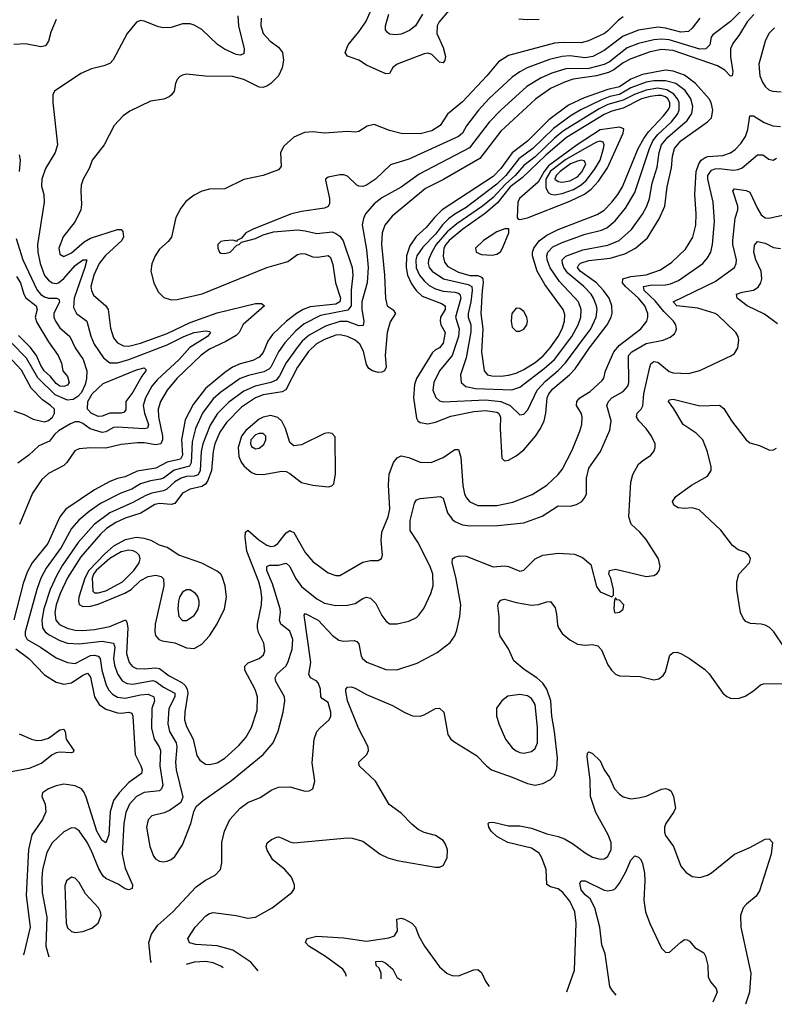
# Model space of a CAD drawing. Header units: inches. Extents: x 1173000 to 1307049, y 522583 to 678455.
# Tile 321 of 617: x 1292140 to 1296078, y 523127 to 528262. Entities that reach past the tile are written whole.
import ezdxf

# ---------------------------------------------------------------- set-up
doc = ezdxf.new("R2010")
doc.units = ezdxf.units.IN
doc.header["$MEASUREMENT"] = 0
doc.layers.add('B2592', color=7, linetype='Continuous')

msp = doc.modelspace()

# ---------------------------------------------------------------- linework, layer by layer
at = {"layer": 'B2592', "color": 5}
for points, elevation in [([(1294380.1, 528310), (1294329.1, 528250.9), (1294318.9, 528230), (1294317.5, 528190), (1294350, 528116.5), (1294362.1, 528070), (1294358.4, 528050), (1294350, 528036.9), (1294330, 528040.4), (1294290, 528079.8), (1294270, 528086.5), (1294250, 528083.7), (1294110.1, 528029.9), (1294087.5, 528012.5), (1294070, 527980.5), (1294050, 527978.9), (1293950, 528025), (1293910, 528051.6), (1293851.5, 528071.5), (1293839.3, 528090), (1293853.3, 528130), (1293910, 528198), (1293945.5, 528250), (1294039.6, 528460.4)], 880), ([(1295918.4, 528321.6), (1295850, 528252.9), (1295757, 528183), (1295747.7, 528170), (1295740.6, 528130), (1295720.4, 528110), (1295690, 528109), (1295530, 528157.3), (1295490, 528160.7), (1295450, 528157.2), (1295370, 528137.5), (1295310, 528114.9), (1295217.1, 528042.9), (1295190, 528027.5), (1295110, 528007), (1294990, 528006.3), (1294916.2, 527983.8), (1294861.6, 527958.4), (1294786.7, 527913.3), (1294650, 527789.9), (1294590, 527727.5), (1294487.1, 527592.9), (1294224.5, 527455.5), (1294130, 527389.2), (1294030, 527332.7), (1293990, 527301.8), (1293945.4, 527250), (1293934.1, 527225.9), (1293927.8, 527192.2), (1293950, 527062.8), (1293957.7, 526970), (1293952.7, 526890), (1293925.6, 526790), (1293924.9, 526750), (1293936.2, 526690), (1293932.4, 526667.6), (1293910, 526664.7), (1293850, 526687.9), (1293810, 526687.9), (1293736.4, 526663.6), (1293650, 526617), (1293614.2, 526585.8), (1293587.3, 526552.7), (1293530, 526471.6), (1293496, 526404), (1293478.2, 526381.8), (1293451, 526369), (1293369.4, 526350.6), (1293310, 526324.1), (1293232.1, 526267.9), (1293172.5, 526207.5), (1293133.4, 526146.6), (1293096.3, 526050), (1293087.7, 526010), (1293081.9, 525910), (1293071.3, 525888.7), (1293050, 525881.6), (1293010, 525879.2), (1292982.8, 525870), (1292950, 525851.3), (1292907.1, 525812.9), (1292890, 525805.1), (1292830, 525793.4), (1292798.9, 525781.1), (1292730, 525743.3), (1292610, 525689.2), (1292528.7, 525630), (1292445, 525535), (1292363.2, 525416.8), (1292334.5, 525365.5), (1292299.4, 525290), (1292265.7, 525190), (1292255.5, 525130), (1292259.4, 525090), (1292272.6, 525070), (1292294.3, 525054.3), (1292350, 525024.5), (1292390, 525010.5), (1292450, 525006.8), (1292570, 525020.4), (1292628.8, 525010), (1292635.8, 524990), (1292629.7, 524930), (1292635, 524895), (1292650.1, 524850), (1292674, 524814), (1292700.1, 524800.1), (1292730, 524797), (1292834.8, 524814.8), (1292850, 524810.5), (1292890, 524780.6), (1292950.1, 524750), (1292949.7, 524730), (1292919, 524670), (1292913.5, 524590), (1292921.9, 524550), (1292955.9, 524490), (1292960.7, 524470), (1292953.7, 524390), (1292955.8, 524350), (1292992.1, 524207.9), (1292980.7, 524179.3), (1292922.2, 524137.8), (1292894.4, 524125.6), (1292828.9, 524110), (1292810.2, 524089.8), (1292801.1, 524050), (1292818.6, 523950), (1292838.9, 523898.9), (1292850, 523884.4), (1292870, 523874), (1292890, 523870.4), (1292910, 523873.7), (1292930, 523881.3), (1292950, 523898.4), (1292990, 523958), (1293033.8, 524070), (1293048.6, 524131.4), (1293061, 524159), (1293097.7, 524190), (1293245.8, 524294.2), (1293410.8, 524430), (1293462.5, 524490), (1293489.3, 524550.7), (1293515.3, 524650), (1293523.1, 524710), (1293521.2, 524730), (1293476.5, 524810), (1293472.5, 524830), (1293483.4, 524850), (1293528.7, 524890), (1293539.2, 524910), (1293561.8, 524978.2), (1293566.1, 525030), (1293550, 525072.8), (1293503.5, 525110), (1293499.4, 525119.4), (1293496.3, 525130), (1293501.2, 525170), (1293498.9, 525190), (1293460.1, 525320.1), (1293429.6, 525390), (1293429, 525411), (1293443.7, 525416.3), (1293490, 525416.3), (1293530, 525428.3), (1293550, 525410.3), (1293579.3, 525350), (1293610, 525305.7), (1293690, 525242.3), (1293730, 525218.8), (1293790, 525207), (1293850, 525209.3), (1293890, 525217.8), (1293930, 525242.8), (1293949.9, 525250.1), (1293970, 525245.6), (1293997.9, 525217.9), (1294030, 525154), (1294050, 525127), (1294070, 525110.3), (1294110, 525111.6), (1294170, 525125.3), (1294210, 525144.7), (1294223.4, 525156.6), (1294248.6, 525191.4), (1294285.8, 525270), (1294297.3, 525310), (1294296, 525370), (1294282.6, 525410), (1294217, 525537), (1294177.5, 525597.5), (1294178.1, 525650), (1294200, 525740), (1294210, 525757.4), (1294230, 525764.7), (1294334.7, 525774.7), (1294350, 525766), (1294372.6, 525690), (1294396.2, 525656.2), (1294410, 525645), (1294450, 525627.5), (1294490, 525622.6), (1294635.3, 525624.7), (1294770, 525638.1), (1294867.1, 525672.9), (1294950, 525726.4), (1295014.8, 525725.2), (1295046.4, 525733.6), (1295073.6, 525750), (1295089.7, 525770), (1295097.7, 525790), (1295097.7, 525870), (1295110, 525923.7), (1295171.7, 526010), (1295219.5, 526120.5), (1295226.6, 526170), (1295204.2, 526250), (1295212.7, 526270), (1295230.3, 526289.7), (1295290, 526322), (1295313, 526350), (1295318.5, 526370), (1295316.7, 526510), (1295334.6, 526530), (1295410, 526572.5), (1295498, 526590), (1295534.4, 526605.6), (1295556.4, 526623.6), (1295563.3, 526636.7), (1295567.1, 526650), (1295563.9, 526670), (1295552, 526690), (1295500.6, 526740.6), (1295455.7, 526795.7), (1295398.6, 526850), (1295396.1, 526870), (1295430, 526877.3), (1295510, 526878.6), (1295536, 526884), (1295578.5, 526901.5), (1295704.8, 526990), (1295730, 527019.7), (1295746, 527050), (1295754.8, 527090), (1295765.8, 527210), (1295759, 527310), (1295730.3, 527430), (1295730.8, 527450), (1295750, 527477.1), (1295770, 527484.4), (1295790, 527485.1), (1295862.9, 527477.1), (1295890, 527480.1), (1295910.7, 527489.3), (1295990, 527556.8), (1296017.3, 527557.3), (1296050, 527534.9), (1296071.1, 527528.9), (1296090, 527539.3)], 960), ([(1295290, 528276), (1295262.4, 528257.6), (1295210, 528203.7), (1295190.9, 528190), (1295109, 528151), (1295070, 528141), (1294976.3, 528143.8), (1294930, 528138.7), (1294690, 528074.5), (1294638.3, 528041.7), (1294578.4, 527970), (1294450, 527832.7), (1294371.9, 527770), (1294333.5, 527710), (1294290, 527681.5), (1294230, 527666.1), (1294130, 527669.1), (1294070, 527683.5), (1293990, 527714.6), (1293952.5, 527707.5), (1293910, 527679.7), (1293890, 527675.3), (1293850, 527678.2), (1293730.2, 527669.8), (1293670, 527677.2), (1293626.2, 527673.8), (1293570, 527649.8), (1293518.3, 527601.7), (1293501.6, 527570), (1293504, 527496), (1293490, 527478.9), (1293410, 527449.7), (1293310, 527428.6), (1293210, 527379.3), (1293130, 527378.2), (1293090, 527368), (1293050, 527347.4), (1293006.9, 527313.1), (1292980.6, 527279.4), (1292955.3, 527230), (1292932.5, 527127.5), (1292915.2, 527104.8), (1292870, 527065.1), (1292847, 527030), (1292829.1, 526989.1), (1292825.2, 526950), (1292840.2, 526890), (1292863.2, 526843.2), (1292892.7, 526812.7), (1292930, 526801.7), (1292962.3, 526802.3), (1293091.7, 526831.7), (1293430, 526970.1), (1293538.6, 527001.4), (1293590, 527036.8), (1293610, 527043.3), (1293630, 527040.4), (1293670, 527024.9), (1293696.5, 527023.5), (1293750, 527032), (1293761.8, 527021.8), (1293774.9, 526985.1), (1293788.2, 526890), (1293814.5, 526810), (1293810.1, 526790), (1293790, 526777.8), (1293656.4, 526763.6), (1293618.7, 526750), (1293584.2, 526730), (1293531.7, 526690), (1293459.2, 526620.8), (1293434.2, 526585.8), (1293410, 526526.8), (1293390, 526502.5), (1293356.2, 526483.8), (1293290, 526466.5), (1293250, 526449.1), (1293210, 526421.5), (1293110, 526337.7), (1293044.7, 526255.3), (1293004.1, 526175.9), (1292984.3, 526070), (1292990, 525990), (1292978.9, 525970), (1292910, 525954), (1292850, 525923), (1292753.3, 525906.7), (1292690, 525877), (1292650, 525868.6), (1292610, 525853.8), (1292529.7, 525810.3), (1292380.8, 525710), (1292349.2, 525670), (1292286.1, 525530), (1292205.1, 525430), (1292178.7, 525381.3), (1292158.1, 525321.9), (1292110, 525132.6)], 920), ([(1292330, 528263.7), (1292302.4, 528197.6), (1292290.2, 528149.8), (1292274.9, 528125.1), (1292250, 528119.9), (1292170, 528136.7), (1292110, 528132.2)], 840), ([(1293278.1, 528281.9), (1293281.2, 528230), (1293311.4, 528110), (1293310, 528084.7), (1293290, 528077), (1293270, 528080.5), (1293208.1, 528108.1), (1293173.1, 528133.1), (1293090, 528211.3), (1293050, 528233.9), (1293030, 528239.5), (1292990, 528239.6), (1292930, 528221.9), (1292890, 528219.8), (1292863.9, 528223.9), (1292790, 528254.5), (1292770, 528258), (1292750, 528249.3), (1292700.4, 528190), (1292627.8, 528052.2), (1292610, 528033.6), (1292579.3, 528020.7), (1292514.5, 528005.5), (1292459.2, 527980.8), (1292322, 527890), (1292313.4, 527870), (1292313, 527830), (1292336.5, 527610), (1292324.7, 527570), (1292274.9, 527485.1), (1292254.8, 527430), (1292253.8, 527393.8), (1292265.3, 527350), (1292267.9, 527310), (1292233.4, 527090), (1292235.5, 527050), (1292246.6, 526990), (1292270, 526927.2), (1292290, 526903.5), (1292310, 526888.9), (1292330, 526885.4), (1292343, 526890), (1292370, 526912.6), (1292430, 526980.7), (1292470, 527010.1), (1292490.1, 527010.1), (1292480.4, 526970), (1292425.2, 526810), (1292421.5, 526761.5), (1292436.8, 526730), (1292490.1, 526690.1), (1292511, 526611), (1292528.9, 526570), (1292577.8, 526497.8), (1292610, 526472.8), (1292650, 526472.9), (1292710, 526490.4), (1292910, 526565.4), (1292996.8, 526610), (1293050, 526631.4), (1293110, 526639.5), (1293130, 526636.1), (1293135.2, 526630), (1293120.2, 526610), (1293028.5, 526551.5), (1292972.5, 526490), (1292857.1, 526382.9), (1292829.6, 526350.4), (1292796.9, 526290), (1292784.2, 526250), (1292791.4, 526210), (1292812.9, 526150), (1292807.8, 526132.2), (1292790, 526128.6), (1292650, 526137.2), (1292630, 526134.4), (1292590, 526112.5), (1292570, 526109.5), (1292507.8, 526127.8), (1292470, 526156.6), (1292450, 526165.5), (1292430, 526164.3), (1292405.1, 526154.9), (1292342.6, 526117.4), (1292321.4, 526098.6), (1292295.4, 526064.6), (1292239.8, 526040.2), (1292187, 525990), (1292130.2, 525949.8)], 860), ([(1293400.8, 528270), (1293398.7, 528230), (1293410.2, 528190), (1293446.5, 528150), (1293490, 528119.3), (1293511.6, 528090), (1293516.6, 528050), (1293510.2, 528010.2), (1293490.1, 527969.9), (1293450, 527929), (1293430, 527915.4), (1293409, 527909), (1293389.9, 527909.9), (1293310, 527949.8), (1293250, 527966.2), (1293107.5, 527967.5), (1293010, 527977), (1292990, 527972.3), (1292974.9, 527965.1), (1292962, 527950), (1292953, 527930), (1292946, 527890), (1292933, 527870), (1292920.3, 527859.7), (1292892.3, 527847.7), (1292822.3, 527837.7), (1292715.5, 527784.5), (1292679.9, 527760.1), (1292633.7, 527710), (1292581.5, 527610), (1292518.3, 527530), (1292503.6, 527490), (1292471.4, 527430), (1292461.5, 527398.5), (1292458.6, 527370), (1292462.4, 527297.6), (1292458.6, 527270), (1292429.1, 527210), (1292367.7, 527130), (1292345, 527070), (1292350, 527038.4), (1292370, 527026.3), (1292410, 527046.1), (1292476.6, 527103.4), (1292510, 527122.5), (1292650, 527167.6), (1292670, 527168.4), (1292677.6, 527157.6), (1292681, 527130), (1292672.4, 527110), (1292587.3, 527032.7), (1292554.1, 526990), (1292526.6, 526930), (1292511.8, 526870), (1292514, 526850), (1292525, 526825), (1292590, 526770.3), (1292602, 526750), (1292613.9, 526653.9), (1292630, 526602.8), (1292650, 526576.8), (1292681.6, 526561.6), (1292710, 526559.2), (1292770, 526574.4), (1292910, 526625.1), (1293030, 526682.4), (1293170, 526732.4), (1293370, 526782.5), (1293402.6, 526782.6), (1293416.9, 526770), (1293307, 526673), (1293284.6, 526630), (1293270, 526615), (1293216.4, 526583.6), (1293130, 526543.3), (1293087.4, 526512.6), (1292959.9, 526390), (1292910.1, 526329.9), (1292874.5, 526270), (1292862.4, 526230), (1292864.8, 526190), (1292885.4, 526090), (1292886.1, 526070), (1292875.8, 526050), (1292850, 526045.5), (1292790, 526055), (1292754.4, 526054.4), (1292670, 526046.9), (1292590, 526027.4), (1292510, 526029.9), (1292450, 526024), (1292427.1, 526012.9), (1292386.6, 525953.4), (1292370, 525937.3), (1292290, 525895.2), (1292255.3, 525864.7), (1292207.3, 525792.7), (1292138.5, 525630)], 880), ([(1295690, 528269.3), (1295650, 528217), (1295630, 528201), (1295590, 528196.8), (1295510, 528218.4), (1295470, 528222.3), (1295370, 528207.4), (1295290, 528176.5), (1295190, 528100.9), (1295130.1, 528069.9), (1295090, 528062.9), (1295010, 528074.3), (1294970, 528070.6), (1294905.5, 528054.5), (1294788.8, 528011.2), (1294749.4, 527990.6), (1294710, 527962.8), (1294590, 527850.5), (1294534.1, 527790), (1294471.4, 527708.6), (1294450, 527669.9), (1294430, 527652.7), (1294170, 527534.5), (1294075.5, 527504.5), (1293996.9, 527430), (1293950, 527399.1), (1293930, 527391.6), (1293910, 527393.1), (1293899.5, 527399.5), (1293850, 527445.1), (1293832.2, 527452.2), (1293810, 527452.4), (1293750, 527441.3), (1293736.4, 527430), (1293735.8, 527424.2), (1293756.1, 527330), (1293756.5, 527303.5), (1293750, 527287.6), (1293730, 527279.6), (1293610, 527261.6), (1293552.5, 527247.5), (1293358, 527170), (1293321, 527150), (1293298, 527122), (1293274, 527110), (1293274, 527106), (1293252.7, 527112.7), (1293208.9, 527108.9), (1293190, 527105.2), (1293174.8, 527090), (1293174, 527070), (1293182.8, 527050), (1293190, 527044), (1293210, 527042), (1293239, 527050), (1293274, 527086), (1293286, 527090), (1293298, 527102), (1293370, 527120.7), (1293410, 527140.7), (1293463.7, 527156.3), (1293590, 527165.3), (1293630, 527161.3), (1293690, 527147), (1293770, 527154.7), (1293790, 527147.4), (1293810, 527132.5), (1293827.9, 527107.9), (1293875, 526970), (1293879, 526930), (1293869.4, 526850.6), (1293869.5, 526770.5), (1293852.7, 526747.3), (1293710, 526718.7), (1293624.3, 526675.7), (1293580.5, 526639.5), (1293523.1, 526576.9), (1293491, 526529), (1293450.8, 526450), (1293440.5, 526439.5), (1293414.8, 526425.2), (1293334.2, 526405.8), (1293290, 526389.9), (1293190, 526318.7), (1293150, 526283.9), (1293094.2, 526210), (1293057, 526130), (1293040.2, 526059.8), (1293034.5, 525950), (1293025.7, 525934.3), (1292946.8, 525913.2), (1292890, 525871), (1292874.7, 525865.3), (1292822.7, 525857.3), (1292770, 525841.7), (1292725.9, 525814.1), (1292668.1, 525791.9), (1292561.5, 525738.5), (1292502.3, 525697.7), (1292448, 525652), (1292410.9, 525609.1), (1292356.4, 525510), (1292278.8, 525401.2), (1292250.9, 525349.1), (1292229.2, 525290.8), (1292168.1, 525070), (1292168, 525050), (1292178.9, 525030), (1292248.6, 524990), (1292330, 524933.9), (1292390, 524908.9), (1292430, 524904.8), (1292510, 524945.5), (1292530, 524948), (1292550, 524941.9), (1292559.9, 524930), (1292569.2, 524869.2), (1292590.6, 524790.6), (1292604.5, 524764.5), (1292623.7, 524743.7), (1292650, 524729.3), (1292690, 524724), (1292770, 524741.1), (1292810, 524744.4), (1292839.5, 524730), (1292842.9, 524710), (1292829.2, 524670), (1292827.7, 524567.7), (1292841.2, 524510), (1292867.5, 524470), (1292874.3, 524450), (1292871.3, 524370), (1292886.9, 524270), (1292880.9, 524250), (1292870, 524240.2), (1292790, 524230.8), (1292750.1, 524209.9), (1292713.5, 524170), (1292693.4, 524126.6), (1292682.8, 524070), (1292675.2, 523910), (1292690, 523837.4), (1292728.8, 523750), (1292727.3, 523730), (1292710, 523724.2), (1292690, 523729), (1292653.1, 523753.1), (1292590, 523783.8), (1292576, 523796), (1292553, 523833), (1292513.9, 523930), (1292490, 523973.5), (1292450, 524032), (1292430, 524046.2), (1292410, 524046.4), (1292370, 524025.8), (1292310, 523969.8), (1292281.9, 523918.1), (1292259, 523830), (1292255.4, 523784.6), (1292257.7, 523710), (1292282, 523582), (1292276.8, 523430), (1292291.3, 523374.9)], 940), ([(1295971.8, 528288.2), (1295935.5, 528250), (1295895.5, 528184.5), (1295861.4, 528138.6), (1295850.1, 528110), (1295848.5, 528068.5), (1295862.2, 527990), (1295858, 527970), (1295850, 527967.1), (1295819.3, 527999.3), (1295782, 528022), (1295550, 528101.2), (1295490, 528105.7), (1295430, 528093.7), (1295330, 528058.1), (1295290, 528036.8), (1295240, 528000), (1295212.6, 527987.4), (1295149.7, 527969.7), (1295029.1, 527950.9), (1294983.1, 527936.9), (1294910, 527903), (1294831.7, 527848.3), (1294650, 527681.2), (1294541.2, 527538.8), (1294350.9, 527429.1), (1294257.8, 527382.2), (1294083.2, 527236.8), (1294046.1, 527190), (1294032.1, 527150), (1294028.8, 527091.2), (1294043.3, 526930), (1294048.2, 526808.2), (1294058.3, 526770), (1294088.1, 526748.1), (1294101.6, 526730), (1294073.8, 526686.2), (1294057.7, 526630), (1294046.9, 526510), (1294052.6, 526450), (1294044, 526430), (1294030, 526423), (1294010, 526422.6), (1293981.8, 526430), (1293962.8, 526442.8), (1293950, 526463.1), (1293933.5, 526533.5), (1293915.2, 526570), (1293890, 526589.9), (1293849.9, 526609.9), (1293810, 526618.8), (1293790, 526615.9), (1293730, 526593.6), (1293689, 526571), (1293647.9, 526532.1), (1293589.6, 526450.4), (1293529.2, 526330.8), (1293510, 526321.9), (1293410, 526305.2), (1293370, 526289.3), (1293298.3, 526241.7), (1293218.4, 526161.6), (1293184.5, 526110), (1293158.7, 526050), (1293150.1, 526009.9), (1293140.7, 525910), (1293121.7, 525858.3), (1293110, 525839.6), (1293090, 525827.5), (1293030, 525812.8), (1292990, 525793.5), (1292950, 525738.5), (1292930, 525734.2), (1292870, 525738.7), (1292845.9, 525734.1), (1292771.9, 525688.1), (1292690, 525662.2), (1292641.2, 525638.8), (1292592.5, 525607.5), (1292561, 525579), (1292459.5, 525460.5), (1292388.9, 525351.1), (1292351.2, 525268.8), (1292330.9, 525210), (1292323.1, 525170), (1292328.4, 525130), (1292348, 525108), (1292387.9, 525087.9), (1292430, 525077.9), (1292470, 525075.6), (1292530, 525081.7), (1292610, 525097.1), (1292691.9, 525131.9), (1292699.6, 525119.6), (1292704.6, 525090), (1292697.2, 524957.2), (1292711.1, 524910), (1292728.8, 524888.8), (1292750, 524878.3), (1292790, 524875.7), (1292850, 524882), (1292870, 524878.6), (1292920.8, 524840.8), (1292985.5, 524805.5), (1293003, 524790), (1293013.9, 524770), (1293017.3, 524750), (1293001.7, 524650), (1293000.3, 524610), (1293010, 524576.5), (1293044.7, 524510), (1293065.1, 524425.1), (1293080.1, 524400.1), (1293110, 524379.6), (1293130, 524376.9), (1293170, 524386.4), (1293210, 524410.9), (1293283.5, 524476.5), (1293320.8, 524519.2), (1293350.5, 524570), (1293378.6, 524661.4), (1293381.4, 524730), (1293369.4, 524769.4), (1293315.7, 524870), (1293315.2, 524890), (1293332, 524908), (1293389.9, 524930.1), (1293411.8, 524950), (1293418.5, 524970), (1293413.4, 525010), (1293386.8, 525066.8), (1293381, 525090), (1293381.2, 525110), (1293401.9, 525210), (1293403.2, 525250), (1293398.5, 525290), (1293388.4, 525330), (1293324.9, 525490), (1293316.4, 525563.6), (1293318, 525590), (1293330, 525599), (1293388.5, 525548.5), (1293430, 525522), (1293450, 525515.1), (1293470, 525518.3), (1293486.3, 525530), (1293530, 525585.1), (1293550, 525597.3), (1293555.2, 525595.2), (1293570, 525587.6), (1293630, 525483.2), (1293670, 525436.9), (1293750, 525377.2), (1293790, 525362.6), (1293810, 525363.8), (1293930, 525432.2), (1293970, 525441.5), (1294010, 525441.6), (1294027.3, 525452.7), (1294033, 525470), (1294026.3, 525546.3), (1294029.8, 525590), (1294062.4, 525670), (1294071.1, 525710), (1294064.4, 525835.6), (1294068.9, 525891.1), (1294090, 525952.4), (1294110, 525976.5), (1294130, 525986.7), (1294170, 525978.7), (1294230, 525954.4), (1294286.7, 525953.3), (1294350, 525978.6), (1294410, 526020.2), (1294430, 526019.5), (1294441.2, 525981.2), (1294452.5, 525832.5), (1294461.6, 525790), (1294469.7, 525769.7), (1294488.2, 525748.2), (1294530, 525729.1), (1294630, 525728.7), (1294713.8, 525746.2), (1294814, 525786), (1294890, 525834.8), (1294949.8, 525890), (1294970, 525916.5), (1295022.9, 526017.1), (1295063.8, 526116.2), (1295073.9, 526150), (1295075.9, 526190), (1295069.9, 526210), (1295045.2, 526250), (1295046.7, 526270), (1295062.8, 526290), (1295116.5, 526323.5), (1295179.6, 526380.4), (1295188, 526392), (1295197.3, 526430), (1295239.7, 526530), (1295270, 526564), (1295381.9, 526650), (1295412.3, 526690), (1295418, 526710), (1295417.5, 526730), (1295401.9, 526770), (1295369.2, 526810), (1295301.1, 526870), (1295285.2, 526890), (1295286.9, 526910), (1295330, 526923.3), (1295410, 526931.1), (1295483.3, 526956.7), (1295542.5, 526997.5), (1295615.2, 527064.8), (1295652, 527128), (1295668.4, 527190), (1295670.8, 527250), (1295664, 527350), (1295670.3, 527470), (1295683.3, 527510), (1295696.7, 527530), (1295716.3, 527543.7), (1295731.5, 527548.5), (1295810, 527553.1), (1295850, 527568.1), (1295874.2, 527585.8), (1295902.9, 527617.1), (1295926.8, 527653.2), (1295939.4, 527690), (1295950, 527761.3), (1295970, 527759.8), (1296025.1, 527725.1), (1296070, 527707.6), (1296110, 527705.1)], 980), ([(1294242.1, 528290), (1294205.5, 528230), (1294174.1, 528205.9), (1294130, 528187), (1294103.4, 528183.4), (1294070, 528187.1), (1294057, 528197), (1294049.8, 528209.8), (1294049.8, 528230), (1294066.7, 528290)], 860), ([(1294850, 528263.8), (1294790, 528261.1), (1294744.5, 528264.5)], 880), ([(1296079.7, 528220.3), (1296049.7, 528190), (1296029.4, 528150), (1295997.5, 528030), (1296002.2, 527970), (1296015.8, 527935.8), (1296030, 527914.2), (1296050, 527896.6), (1296068.9, 527888.9), (1296114.3, 527885.7)], 1020), ([(1292136.9, 527556.9), (1292142.3, 527530), (1292137.1, 527470)], 840), ([(1292827.3, 523345), (1292823.7, 523350), (1292813.8, 523450), (1292827.7, 523492.3), (1292861, 523539), (1292939.7, 523610), (1293061.3, 523738.7), (1293110, 523775), (1293160, 523800), (1293188.2, 523830), (1293194.6, 523865.4), (1293194.2, 523970), (1293208.8, 524030), (1293235.8, 524090), (1293289.9, 524150.1), (1293330, 524179.2), (1293395, 524205), (1293455.2, 524244.8), (1293490, 524259.7), (1293550, 524261.3), (1293630, 524239.1), (1293650, 524240.7), (1293670, 524251.3), (1293680.7, 524290), (1293667.1, 524387.1), (1293677.2, 524510), (1293691.3, 524550), (1293708.9, 524571.1), (1293755.1, 524610), (1293763.5, 524630), (1293764.2, 524650), (1293750, 524700.5), (1293719.8, 524719.8), (1293710.7, 524730.7), (1293709.3, 524770), (1293699.3, 524799.3), (1293690, 524812.2), (1293658, 524830), (1293649.1, 524849.1), (1293660.1, 524910), (1293624.4, 525155.6), (1293630, 525165.5), (1293697.6, 525130), (1293772.8, 525050), (1293805.8, 525025.8), (1293830, 525020.8), (1293885.1, 525025.1), (1293899.3, 525019.3), (1293910, 525007.3), (1293922.5, 524942.5), (1293929.6, 524929.6), (1293951.8, 524911.8), (1294050, 524872.3), (1294108, 524872), (1294214.7, 524905.3), (1294318.3, 524961.7), (1294386.3, 525013.7), (1294410.7, 525049.3), (1294421.6, 525078.4), (1294436.8, 525150), (1294441.8, 525210), (1294415.3, 525355.3), (1294396.8, 525430), (1294398, 525450), (1294410, 525459.6), (1294434.4, 525465.6), (1294470, 525464.3), (1294610, 525409.3), (1294670, 525413.8), (1294690.2, 525410.2), (1294750, 525386), (1294770, 525391.8), (1294830.5, 525449.5), (1294870, 525469.2), (1294950, 525479.5), (1295034.4, 525474.4), (1295076.9, 525456.9), (1295119.9, 525419.9), (1295150, 525306), (1295170, 525278.8), (1295230, 525252), (1295239, 525261), (1295239, 525290), (1295224, 525350), (1295214, 525370), (1295218, 525390), (1295250, 525396.3), (1295410, 525358.7), (1295450, 525363), (1295466, 525374), (1295477, 525390), (1295481.6, 525410), (1295473.6, 525450), (1295410, 525551.6), (1295376.9, 525590), (1295330.7, 525630.7), (1295319.3, 525670), (1295328.7, 525850), (1295339.8, 525890), (1295370, 525943.1), (1295390, 525962), (1295434, 525990), (1295449.6, 526010), (1295456.9, 526030), (1295456.3, 526050), (1295437.2, 526090), (1295409.8, 526130), (1295370.7, 526170), (1295358.4, 526190), (1295360.2, 526199.8), (1295362.7, 526210), (1295383.2, 526230), (1295391.9, 526248.1), (1295397.3, 526310), (1295427.5, 526450), (1295433.5, 526466.5), (1295443.8, 526476.2), (1295450, 526479.5), (1295470, 526476.6), (1295530, 526427.2), (1295550, 526420.6), (1295630, 526416.2), (1295690, 526432.8), (1295854, 526510), (1295870, 526520.7), (1295887, 526550), (1295893.6, 526590), (1295889.5, 526610), (1295877, 526630), (1295782.1, 526722.1), (1295769.6, 526730), (1295678.3, 526758.3), (1295570, 526769.9), (1295549.8, 526790), (1295770, 526897), (1295869.9, 526970.1), (1295879, 526990), (1295880.6, 527010), (1295860.9, 527090), (1295860.7, 527110), (1295873.3, 527226.7), (1295887.2, 527270), (1295887.7, 527290), (1295861.2, 527370), (1295870, 527379.7), (1295931.7, 527371.7), (1295950, 527362), (1295990, 527276.5), (1296010, 527244.9), (1296030, 527229.1), (1296050, 527227.2), (1296170, 527252.1)], 940), ([(1292121.3, 527121.3), (1292156.9, 527010), (1292231.1, 526851.1), (1292249.6, 526829.6), (1292270, 526816.5), (1292290.1, 526810.1), (1292332.7, 526810), (1292344.1, 526804.1), (1292347.5, 526790), (1292318.8, 526730), (1292318.9, 526710), (1292326.5, 526690), (1292350, 526654.3), (1292401.2, 526610), (1292430.1, 526550), (1292471.7, 526490), (1292489.7, 526430), (1292488.4, 526390), (1292481.5, 526358.5), (1292463.2, 526316.8), (1292443.9, 526296.1), (1292419.3, 526280.7), (1292390, 526277.1), (1292325.7, 526305.7), (1292234, 526394), (1292176.4, 526496.4), (1292096.9, 526576.9)], 840), ([(1296095, 526675), (1296026.2, 526726.2), (1295936.2, 526770), (1295883.9, 526810), (1295881.3, 526830), (1295910, 526840.9), (1295970, 526850.9), (1295993.1, 526866.9), (1296008.4, 526890), (1296012.9, 526910), (1296009.9, 526950), (1295982.3, 527010), (1295971.7, 527050), (1295974, 527086), (1295990, 527105.5), (1296030, 527096.1), (1296073.9, 527073.9), (1296110, 527069.3)], 920), ([(1292123.3, 526923.3), (1292144.9, 526890), (1292162, 526830), (1292171.5, 526811.5), (1292225.5, 526770), (1292231, 526750), (1292221.5, 526710), (1292230, 526682.5), (1292290, 526581.4), (1292341.6, 526510), (1292358.6, 526470), (1292364.4, 526430), (1292390, 526400.4), (1292397.5, 526370), (1292390, 526355.1), (1292370.6, 526349.4), (1292350, 526351.5), (1292330, 526363.9), (1292301.4, 526401.4), (1292268.2, 526430), (1292250, 526459.1), (1292227.8, 526510), (1292194.2, 526554.2), (1292134.7, 526614.7)], 820), ([(1292110, 526222.3), (1292163.7, 526203.7), (1292210, 526179), (1292270, 526165.1), (1292290, 526171.5), (1292310.6, 526189.4), (1292322, 526210), (1292321.7, 526230), (1292301.2, 526250), (1292258.7, 526278.7), (1292200.5, 526340.5), (1292150, 526434.3), (1292055, 526535)], 860), ([(1296128.6, 524990), (1296074.7, 525070), (1296052.6, 525092.6), (1296030, 525104.2), (1296009.8, 525109.8), (1295953.4, 525113.4), (1295930, 525122.6), (1295916.9, 525136.9), (1295901.4, 525170), (1295882, 525290), (1295881.7, 525330), (1295893.6, 525370), (1295949, 525430), (1295953.2, 525450), (1295945.2, 525470), (1295925.4, 525485.4), (1295890, 525496.9), (1295859, 525519), (1295799.6, 525599.6), (1295685.7, 525705.7), (1295650, 525715.8), (1295610, 525712.4), (1295576.5, 525716.5), (1295553, 525730), (1295547.2, 525750), (1295564.7, 525775.3), (1295646.5, 525833.5), (1295730, 525880.8), (1295747.8, 525910), (1295748.9, 525930), (1295730, 526007.6), (1295704.5, 526070), (1295670, 526106.2), (1295602.8, 526150), (1295553.2, 526233.2), (1295525.6, 526270), (1295530, 526278.8), (1295550, 526283.1), (1295690, 526248.1), (1295792, 526252), (1295813.8, 526233.8), (1295853.8, 526170), (1295931.3, 526070), (1295950, 526054.5), (1296000.5, 526040.5), (1296050, 526018.2), (1296070, 526017.2), (1296090, 526026.9)], 920), ([(1293385.3, 523302.2), (1293346.5, 523346.5), (1293251.6, 523410), (1293170, 523432.1), (1293059.5, 523439.5), (1293027, 523447), (1293017.5, 523470), (1293055.7, 523530), (1293111.7, 523588.3), (1293130, 523601.3), (1293150, 523605.5), (1293270, 523589.4), (1293330, 523575.4), (1293370, 523580.8), (1293457.7, 523630), (1293559.6, 523710), (1293573.3, 523730), (1293574.7, 523750), (1293558.3, 523790), (1293523.5, 523830), (1293460.6, 523880.6), (1293430.9, 523930), (1293426.6, 523950), (1293431.3, 523968.7), (1293453.6, 523986.4), (1293482.2, 523997.8), (1293490, 523999.5), (1293510, 523993.1), (1293550, 523973.7), (1293570, 523969.5), (1293850, 523995.9), (1293874.2, 523994.2), (1293930, 523978.5), (1294021.3, 523910), (1294060.7, 523890), (1294110, 523876.5), (1294310, 523841.3), (1294330, 523842), (1294349.8, 523850.2), (1294370.8, 523890), (1294372.9, 523932.9), (1294362.9, 523962.9), (1294350, 523982), (1294310, 524006.4), (1294250, 524023.1), (1294219.1, 524039.1), (1294186.2, 524066.2), (1294130, 524123.5), (1294068.8, 524168.8), (1293996.9, 524290), (1293912.4, 524370), (1293909.7, 524390), (1293951.6, 524430), (1293960.2, 524450), (1293958.8, 524470), (1293907.3, 524567.3), (1293851.1, 524710), (1293842.4, 524757.6), (1293842.8, 524770), (1293850, 524780.3), (1293870, 524783.2), (1293890, 524774.8), (1293950, 524742.2), (1294085.5, 524685.5), (1294150, 524648.9), (1294190, 524631.8), (1294230, 524630.3), (1294250, 524636.5), (1294310, 524668.8), (1294331.5, 524671.5), (1294352.9, 524650), (1294373.4, 524533.4), (1294390.2, 524510.2), (1294410, 524493.4), (1294524.4, 524424.4), (1294576.1, 524370), (1294602, 524350), (1294710, 524312.1), (1294790, 524278.1), (1294830, 524270.1), (1294870, 524277.7), (1294910, 524298.5), (1294930, 524320.3), (1294943.1, 524356.9), (1294946.1, 524410), (1294930.2, 524550.2), (1294916.3, 524630), (1294912.4, 524710), (1294890.9, 524770), (1294870, 524801.5), (1294838.7, 524830), (1294773.3, 524873.3), (1294718.1, 524918.1), (1294690, 524980.5), (1294647.6, 525047.6), (1294641.3, 525070), (1294642, 525150), (1294634.9, 525205.1), (1294638.8, 525221.2), (1294650, 525235.3), (1294670, 525239.7), (1294730, 525222.1), (1294810, 525208.4), (1294848, 525212), (1294890, 525226.7), (1294910, 525228.2), (1294934.4, 525194.4), (1294942.1, 525162.1), (1294946.5, 525106.5), (1294951.3, 525090), (1294970, 525060.9), (1295010, 525026.9), (1295050, 525004.7), (1295090, 524999.1), (1295130, 525003.2), (1295157, 524997), (1295176, 524976), (1295210, 524898), (1295228.9, 524870), (1295249.3, 524849.3), (1295270, 524840.3), (1295377.2, 524837.2), (1295450, 524819.3), (1295475.1, 524824.9), (1295498, 524842), (1295510, 524861), (1295532.2, 524947.8), (1295550, 524962), (1295570, 524962.8), (1295590, 524956.5), (1295635.3, 524930), (1295714.4, 524874.4), (1295737.4, 524850), (1295809.2, 524749.2), (1295830, 524732.4), (1295850, 524723.7), (1295890, 524722.4), (1295925.8, 524734.2), (1295970, 524762), (1296006.6, 524793.4), (1296021, 524799), (1296130, 524800.5)], 920), ([(1292120.1, 524980.1), (1292187.5, 524930), (1292270, 524845.4), (1292330, 524807.4), (1292370, 524796.6), (1292410, 524803.7), (1292470, 524844.1), (1292493.6, 524853.6), (1292510, 524833.1), (1292529.8, 524729.8), (1292554.1, 524690), (1292590, 524666.9), (1292650, 524646.6), (1292670, 524644.4), (1292710, 524651.2), (1292724.8, 524644.8), (1292730.1, 524630), (1292741.9, 524430), (1292771.9, 524370), (1292778.6, 524350), (1292776.3, 524330), (1292710, 524283.9), (1292659.6, 524230), (1292630.1, 524190), (1292612.9, 524130), (1292605, 524010), (1292590, 523969.7), (1292570, 523981.5), (1292541.8, 524030), (1292487.1, 524207.1), (1292474.9, 524234.9), (1292462, 524250), (1292430, 524266.2), (1292370, 524275.7), (1292330, 524266.5), (1292290.4, 524250), (1292259.5, 524230), (1292256, 524210), (1292273.7, 524170), (1292276.6, 524130), (1292259.4, 524090), (1292203.5, 524010), (1292186.4, 523933.6), (1292174.5, 523694.5), (1292194.6, 523530), (1292161, 523390), (1292158.4, 523384.6)], 920), ([(1292136.9, 524536.9), (1292201.1, 524510), (1292230, 524502.9), (1292256, 524504), (1292290, 524514.1), (1292350, 524558), (1292370, 524562.4), (1292376.9, 524550), (1292383.2, 524510), (1292422, 524450), (1292418.7, 524441.3), (1292410, 524438), (1292350, 524441.5), (1292330, 524438), (1292310, 524427.8), (1292255.5, 524384.5), (1292190, 524356.1), (1292030, 524327)], 880), ([(1294994.8, 523192), (1295035.2, 523304.8), (1295043.7, 523550), (1295036.3, 523610), (1295010, 523665.3), (1294974.6, 523710), (1294950, 523729), (1294910, 523739.9), (1294891.3, 523751.3), (1294886.7, 523830), (1294864.5, 523890), (1294850, 523915.9), (1294810, 523941.6), (1294687.4, 523970), (1294630, 524002.9), (1294600.7, 524030), (1294588.2, 524050), (1294584.7, 524070), (1294590, 524075.8), (1294610, 524077.3), (1294690, 524058), (1294750, 524057.2), (1294810, 524046), (1294890, 524015.2), (1294950, 524002.6), (1294983.2, 523990), (1295025.3, 523965.3), (1295090, 523916.3), (1295130, 523895), (1295170, 523884.7), (1295190, 523886.3), (1295210, 523897), (1295226.5, 523933.5), (1295226.5, 523970), (1295210.3, 524010), (1295146.7, 524126.7), (1295118.3, 524210), (1295117.4, 524297.4), (1295102, 524418), (1295103.8, 524436.2), (1295110, 524444), (1295130, 524434.3), (1295170, 524396), (1295190.7, 524350), (1295217.7, 524310), (1295244.6, 524250), (1295270, 524223), (1295290, 524209.4), (1295330, 524198.8), (1295370, 524203.6), (1295410, 524212.9), (1295490, 524248.7), (1295510, 524252), (1295527.9, 524247.9), (1295538.8, 524238.8), (1295552.1, 524210), (1295562.6, 524150), (1295553.8, 524130), (1295512.4, 524070), (1295505, 524050), (1295504.5, 524024.5), (1295510, 524007.4), (1295551.2, 523950), (1295590, 523847.7), (1295616.2, 523816.2), (1295650, 523793), (1295690, 523788.8), (1295730, 523800.3), (1295750, 523812.2), (1295869.7, 523910), (1295950, 523944), (1296030, 523988.5), (1296050.3, 523990.3), (1296068.2, 523970), (1296061.3, 523910), (1296000.7, 523719.3), (1295983.1, 523690), (1295932.4, 523650), (1295914.9, 523630), (1295901.5, 523590), (1295902.8, 523530), (1295954.7, 523290), (1295947.6, 523190), (1295927.7, 523126.9)], 880), ([(1295253.5, 523174.6), (1295230, 523201.6), (1295220, 523220), (1295195.2, 523390), (1295177.9, 523437.9), (1295168, 523530), (1295141.5, 523630), (1295116.5, 523676.5), (1295090, 523698.6), (1295070, 523723.1), (1295062.2, 523757.8), (1295069.8, 523770.2), (1295090, 523770.2), (1295190, 523721.6), (1295210, 523718.9), (1295236.3, 523723.7), (1295250, 523731.7), (1295270, 523758.5), (1295302.8, 523817.2), (1295330, 523879.1), (1295350, 523902), (1295370, 523894.4), (1295381.5, 523881.5), (1295390, 523861), (1295400.2, 523810), (1295402.2, 523770), (1295396.6, 523670), (1295405.4, 523610), (1295428.1, 523548.1), (1295490, 523420.4), (1295510, 523399.5), (1295530, 523397.6), (1295590, 523451.7), (1295610, 523464.2), (1295622.6, 523462.6), (1295635.9, 523455.9), (1295663.9, 523423.9), (1295710, 523394.9), (1295718.7, 523378.7), (1295730.9, 523330), (1295732.3, 523270), (1295744.5, 523244.5), (1295775.3, 523210), (1295779.6, 523190), (1295757.1, 523137.6)], 860), ([(1293845.1, 523272.5), (1293840.9, 523290), (1293825.9, 523310), (1293736.2, 523376.2), (1293648.2, 523430), (1293630.9, 523450), (1293636.8, 523463.2), (1293642.4, 523470), (1293690, 523482.1), (1293830, 523473), (1293950, 523455.6), (1294067, 523473), (1294095.3, 523484.7), (1294112.4, 523510), (1294108.8, 523571.2), (1294130, 523576.5), (1294148.6, 523571.4), (1294186.3, 523550), (1294205.2, 523530), (1294222.4, 523482.4), (1294253, 523430), (1294330, 523321.7), (1294370, 523287.6), (1294396.4, 523276.4), (1294430, 523275.5), (1294510, 523306.4), (1294530, 523307.9), (1294550, 523292), (1294570, 523248.4), (1294590.1, 523220.3)], 880), ([(1293202.6, 523316.7), (1293190, 523325.7), (1293150, 523342.4), (1293110, 523349.9), (1293050, 523346.1), (1293009.3, 523334)], 940), ([(1294025.9, 523260.2), (1294027.2, 523270), (1294025.6, 523290), (1294016.1, 523316.1), (1293999.5, 523330), (1293999, 523350), (1294030, 523351.4), (1294050, 523341.1), (1294086.7, 523310), (1294110, 523264.2), (1294132.4, 523252.9)], 860)]:
    msp.add_lwpolyline(points, dxfattribs=dict(at, elevation=elevation))
for points, elevation in [([(1295510, 527997.9), (1295390, 527976.8), (1295330, 527951.7), (1295270, 527912.4), (1295210, 527897.5), (1295085.7, 527854.3), (1295004.3, 527815.7), (1294900.5, 527739.5), (1294790, 527628.9), (1294710, 527567.6), (1294650, 527486.3), (1294610, 527443.3), (1294345.4, 527270), (1294304.9, 527230), (1294261.9, 527178.1), (1294209.3, 527130.7), (1294176.7, 527083.3), (1294159.1, 527030), (1294157, 526970), (1294163.2, 526930), (1294184.4, 526884.4), (1294209.3, 526849.3), (1294240.3, 526820.3), (1294341.4, 526781.4), (1294360.4, 526770), (1294359.9, 526750), (1294336.8, 526710), (1294333.7, 526690), (1294338.1, 526670), (1294360.6, 526630), (1294350, 526574.5), (1294330, 526551), (1294310, 526540.8), (1294294, 526526), (1294210.5, 526390), (1294199.8, 526360.2), (1294194.4, 526290), (1294210, 526183.1), (1294217.2, 526170), (1294230, 526160.5), (1294270, 526154.2), (1294310, 526163.3), (1294390, 526193.8), (1294510, 526218.5), (1294570, 526224.2), (1294630, 526215.4), (1294639, 526210), (1294649.7, 526190), (1294648.1, 526128.1), (1294655.8, 525975.8), (1294670, 525961.5), (1294690, 525964.1), (1294730, 525986.8), (1294770, 526018.1), (1294832.1, 526090), (1294858.4, 526130), (1294876.1, 526170), (1294885.8, 526210), (1294892.9, 526290), (1294901.2, 526310), (1294922.8, 526337.2), (1295009.9, 526410), (1295039.5, 526440.5), (1295114.3, 526550), (1295205.7, 526670), (1295226, 526710), (1295231.2, 526731.2), (1295230.3, 526770), (1295215.8, 526810), (1295187, 526850), (1295149.6, 526889.6), (1295064.8, 526950), (1295051, 526970), (1295057, 526983), (1295067.3, 526992.7), (1295110, 527006.8), (1295221.5, 527018.5), (1295298.5, 527041.5), (1295354, 527070), (1295415.3, 527124.7), (1295476.3, 527223.7), (1295506.6, 527290), (1295518.9, 527390), (1295541.4, 527490), (1295546.2, 527550), (1295557.6, 527590), (1295590, 527630.9), (1295729.8, 527730), (1295749.3, 527750.7), (1295756.8, 527790), (1295748.5, 527830), (1295738.1, 527850), (1295667.1, 527930), (1295610, 527972.1), (1295550, 527993.2)], 1020), ([(1295510, 527943.2), (1295450, 527943.1), (1295410, 527936.6), (1295330, 527906.3), (1295270, 527872.6), (1295219, 527861), (1295175.9, 527844.1), (1295067.4, 527792.6), (1295017.5, 527762.5), (1294925.3, 527694.7), (1294818.2, 527590), (1294744.2, 527535.8), (1294677.6, 527450), (1294630, 527403.8), (1294470, 527282.8), (1294411.5, 527248.5), (1294377.4, 527222.6), (1294347.2, 527192.8), (1294310, 527143.5), (1294243.8, 527076.2), (1294212.5, 527030), (1294207, 527010), (1294208.6, 526968.6), (1294225.8, 526930), (1294250, 526900.1), (1294276.3, 526876.3), (1294310, 526857.7), (1294350, 526846.2), (1294410, 526841.5), (1294430, 526835.4), (1294436.3, 526830), (1294441.4, 526810), (1294413.5, 526710), (1294432.9, 526650), (1294429.8, 526610.2), (1294397.1, 526510), (1294331.2, 526430), (1294301, 526370), (1294295.5, 526330), (1294312.4, 526292.4), (1294330, 526275), (1294350, 526268.5), (1294570, 526279.8), (1294650, 526271.3), (1294700.1, 526250), (1294750, 526200.3), (1294770, 526204.7), (1294791.9, 526228.1), (1294841.1, 526330), (1294883.3, 526376.7), (1294950, 526433.1), (1294987.9, 526472.1), (1295120.1, 526650), (1295148.8, 526710), (1295152.7, 526750), (1295149.9, 526770), (1295134.6, 526810), (1295121.9, 526830), (1295084.5, 526870), (1295000.4, 526940.4), (1294980.3, 526970), (1294972.1, 526990), (1294970.9, 527010), (1294990.5, 527029.5), (1295077.9, 527062.1), (1295210, 527085.4), (1295268.2, 527110), (1295332.8, 527167.2), (1295390, 527247.8), (1295412.4, 527290), (1295426.7, 527330), (1295440.7, 527410), (1295467.2, 527492.8), (1295476.6, 527570), (1295489.3, 527610), (1295522, 527650), (1295623.5, 527736.5), (1295648.1, 527771.9), (1295653, 527810), (1295641.5, 527850), (1295612.7, 527892.7), (1295563.4, 527930)], 1040), ([(1295470, 527904.4), (1295410, 527895.2), (1295348.1, 527871.9), (1295290, 527841.4), (1295210, 527819.3), (1295163.4, 527796.6), (1294977.8, 527682.2), (1294930, 527644.5), (1294830, 527546.4), (1294770, 527501.7), (1294725.3, 527450), (1294675.3, 527404.7), (1294610, 527335.2), (1294554.9, 527290), (1294421.9, 527198.1), (1294370, 527155.5), (1294313.8, 527090), (1294291.6, 527050), (1294274.1, 527010), (1294271.8, 526990), (1294277.5, 526970), (1294292.3, 526950), (1294350.8, 526910.8), (1294480.2, 526880.2), (1294499.2, 526870), (1294501.5, 526850), (1294494.5, 526790), (1294480.2, 526730), (1294481.1, 526710), (1294494.7, 526670), (1294494.5, 526634.5), (1294470, 526498), (1294439.8, 526410), (1294443.2, 526370), (1294468.6, 526348.6), (1294519.1, 526339.1), (1294707.6, 526332.4), (1294750, 526345), (1294877.7, 526442.3), (1294930, 526490.5), (1295020.6, 526610), (1295054.5, 526670), (1295069.1, 526710), (1295070.3, 526750), (1295055.3, 526790), (1294956.7, 526896.7), (1294908.5, 526968.5), (1294893.3, 527010), (1294890.7, 527030), (1294895.4, 527050), (1294922.9, 527077.1), (1294970, 527099.5), (1295090, 527144.2), (1295175.3, 527164.7), (1295204, 527176), (1295247.7, 527212.3), (1295301.2, 527278.8), (1295350, 527360.2), (1295426, 527590), (1295443.2, 527630), (1295470, 527664), (1295541.5, 527730), (1295572.8, 527770), (1295581.6, 527790), (1295581.9, 527830), (1295572.8, 527850), (1295553.1, 527873.1), (1295516.8, 527896.8)], 1060), ([(1295470, 527866.9), (1295430, 527862.1), (1295385.3, 527850), (1295290, 527801.3), (1295230, 527784.7), (1295190, 527768.2), (1294993.1, 527646.9), (1294884.8, 527555.2), (1294762.5, 527437.5), (1294699.4, 527390), (1294633.7, 527306.3), (1294570, 527253.1), (1294452.1, 527170), (1294380.8, 527110), (1294363.4, 527090), (1294353.1, 527070), (1294349.4, 527029.4), (1294356.8, 526996.8), (1294374.2, 526974.2), (1294430, 526944.8), (1294488.4, 526928.4), (1294530, 526927.2), (1294550, 526919.1), (1294556.8, 526910), (1294559.1, 526890), (1294552.8, 526850), (1294545.8, 526730), (1294556.5, 526650), (1294549.7, 526529.7), (1294563.5, 526430), (1294582, 526410), (1294604.1, 526404.1), (1294650, 526402), (1294690, 526408.2), (1294730, 526419.3), (1294770, 526437), (1294830, 526474.5), (1294871.3, 526508.7), (1294908, 526550), (1294950.3, 526610), (1294971.4, 526650), (1294983.8, 526690), (1294984.2, 526724.2), (1294976.4, 526750), (1294880.5, 526880.5), (1294840.3, 526950), (1294815.5, 527030), (1294816, 527050), (1294822.6, 527070), (1294850.9, 527109.1), (1294890, 527138.4), (1294950, 527166.9), (1295153.5, 527246.5), (1295190, 527269.2), (1295230, 527309.6), (1295262, 527350), (1295285.5, 527390), (1295367.6, 527590), (1295397, 527643), (1295422.1, 527677.9), (1295500.3, 527759.7), (1295526.1, 527793.9), (1295532.9, 527810), (1295533.4, 527830), (1295521.7, 527850), (1295510, 527859.3), (1295490, 527866.2)], 1080), ([(1295270, 527701.9), (1295170, 527686.9), (1295049.3, 527610), (1294900.2, 527499.8), (1294876.7, 527470), (1294845.6, 527414.4), (1294748.2, 527330), (1294738.7, 527310), (1294736.4, 527230), (1294741.8, 527221.8), (1294750, 527220.3), (1294790, 527229.1), (1295010, 527314.7), (1295087.6, 527352.4), (1295121.8, 527378.2), (1295160.1, 527419.9), (1295207.3, 527490), (1295288.5, 527670), (1295292.5, 527692.5)], 1120), ([(1295170, 527628.4), (1295150, 527622.9), (1295090, 527590.9), (1294990, 527533), (1294910, 527472.8), (1294885.8, 527430), (1294885.1, 527385.1), (1294899, 527359), (1294911.2, 527351.2), (1294930, 527348.6), (1294970, 527355.2), (1295030, 527376.4), (1295070, 527399.9), (1295096.3, 527423.7), (1295140.1, 527479.9), (1295168.4, 527530), (1295186.7, 527590), (1295189.8, 527610), (1295184, 527624)], 1140), ([(1295070, 527528.7), (1295050, 527524.7), (1295014.9, 527510), (1294960.1, 527470), (1294940.1, 527450), (1294933.4, 527430), (1294950, 527417.7), (1294970, 527413.8), (1295010, 527422.3), (1295050, 527442.9), (1295076, 527470), (1295093.8, 527510), (1295085.7, 527525.7)], 1160), ([(1294691.7, 527171.7), (1294671.2, 527171.2), (1294630, 527155), (1294560.2, 527110), (1294518.2, 527070), (1294521.6, 527050), (1294550, 527038.1), (1294605.6, 527034.4), (1294630, 527038.3), (1294648.8, 527051.2), (1294659, 527070), (1294691.9, 527150)], 1120), ([(1294730, 526757.7), (1294707.8, 526730), (1294704.4, 526690), (1294710, 526658), (1294730, 526638), (1294750, 526637.6), (1294770, 526647.2), (1294786.4, 526670), (1294790.6, 526690), (1294786.8, 526710), (1294770, 526740.4), (1294750, 526755.6)], 1120), ([(1292670, 526209.5), (1292610, 526209.6), (1292570, 526194.4), (1292550, 526192), (1292512.5, 526210), (1292494.6, 526230), (1292496.2, 526270), (1292518.9, 526310), (1292574.9, 526365.1), (1292750, 526435.4), (1292790, 526446.7), (1292798.4, 526438.4), (1292798.8, 526430), (1292777.1, 526402.9), (1292730, 526319), (1292693.7, 526270), (1292693.4, 526226.6), (1292684.8, 526215.2)], 840), ([(1293450, 526197.2), (1293410, 526189), (1293390, 526178.6), (1293320, 526120), (1293297.1, 526090), (1293279.4, 526030), (1293283.7, 525983.7), (1293295.1, 525955.1), (1293310, 525934.7), (1293350, 525900.2), (1293372.4, 525892.4), (1293410, 525890.1), (1293507.3, 525907.3), (1293530, 525905.7), (1293550, 525895.8), (1293610, 525848.4), (1293670, 525833.7), (1293750, 525825.3), (1293769.7, 525830.3), (1293778.5, 525841.5), (1293787.7, 525892.3), (1293785.6, 526085.6), (1293770, 526104.5), (1293750, 526107.8), (1293730, 526103.1), (1293610, 526044.2), (1293570, 526039.7), (1293550, 526056.9), (1293527.8, 526130), (1293508.5, 526168.5), (1293487.5, 526187.5)], 1020), ([(1293410, 526104.4), (1293390, 526103.6), (1293370, 526096.2), (1293346.3, 526070), (1293344.6, 526050), (1293350, 526035.8), (1293370, 526024.7), (1293390, 526027.5), (1293413.5, 526046.5), (1293425.2, 526070), (1293425, 526090)], 1040), ([(1292750, 525561.3), (1292690, 525549.4), (1292630, 525516.1), (1292583.8, 525476.2), (1292501.2, 525390), (1292479.5, 525350), (1292448.7, 525250), (1292446.5, 525230), (1292451.2, 525211.2), (1292470, 525201.2), (1292510, 525203.5), (1292550, 525213.2), (1292689.3, 525270.7), (1292721.3, 525290), (1292770, 525336.5), (1292810, 525358.3), (1292850, 525365.7), (1292878.8, 525358.8), (1292890, 525346.4), (1292892.5, 525310), (1292847.7, 525110), (1292844.9, 525070), (1292849.6, 525050), (1292866.7, 525030), (1292883.2, 525023.2), (1292950, 525011.6), (1293010, 524985.7), (1293050, 524982.6), (1293090, 525004.3), (1293130, 525048.4), (1293170, 525111.1), (1293209.4, 525190), (1293219.6, 525250), (1293212.2, 525310), (1293197.5, 525357.5), (1293189.8, 525370), (1293170, 525386.5), (1293090, 525428.4), (1292970, 525468.7), (1292910, 525508.7), (1292870, 525522.2), (1292825.5, 525545.5), (1292790, 525556)], 1020), ([(1292710, 525494.9), (1292670, 525487.5), (1292610, 525452.4), (1292539.5, 525390), (1292525.5, 525370), (1292519.1, 525350), (1292522.1, 525282.1), (1292530, 525272.2), (1292550, 525272), (1292590, 525283.8), (1292676.2, 525330), (1292735.6, 525390), (1292764.3, 525430), (1292768.8, 525450), (1292763.9, 525470), (1292750, 525483.4), (1292731.8, 525491.8)], 1040), ([(1293010, 525288.4), (1292990, 525276.4), (1292973.6, 525250), (1292968.7, 525230), (1292966, 525190), (1292970.3, 525150), (1292989.4, 525129.4), (1293010, 525128.5), (1293050, 525154.6), (1293070, 525184.9), (1293076.8, 525210), (1293076.8, 525230), (1293070, 525253.6), (1293057.4, 525270), (1293030, 525288.3)], 1040), ([(1295250, 525246), (1295243.6, 525236.4), (1295241, 525190), (1295244.7, 525170), (1295250, 525167.7), (1295270, 525171.3), (1295290, 525187.3), (1295291.8, 525210), (1295270, 525234), (1295256.4, 525236.4)], 940), ([(1294750, 524742.7), (1294686.5, 524733.5), (1294655.5, 524710), (1294629, 524671), (1294628.8, 524631.2), (1294640.8, 524590), (1294675.2, 524510), (1294710, 524463.9), (1294730, 524448.3), (1294750, 524440.2), (1294770, 524436.9), (1294810, 524445.8), (1294830, 524460.3), (1294841.4, 524490), (1294841.4, 524570), (1294829.8, 524690), (1294810, 524722.2), (1294790, 524734.8)], 940), ([(1292410, 523789.4), (1292384.4, 523770), (1292374.9, 523745.1), (1292382.9, 523550), (1292390, 523525.5), (1292410, 523506.3), (1292430, 523501.5), (1292470, 523506), (1292515.8, 523524.2), (1292549.4, 523550), (1292565.1, 523590), (1292561.6, 523610), (1292551.3, 523630), (1292482.8, 523702.8), (1292450, 523762.9), (1292430, 523784.5)], 960)]:
    msp.add_lwpolyline(points, close=True, dxfattribs=dict(at, elevation=elevation))

doc.saveas('drawing.dxf')
